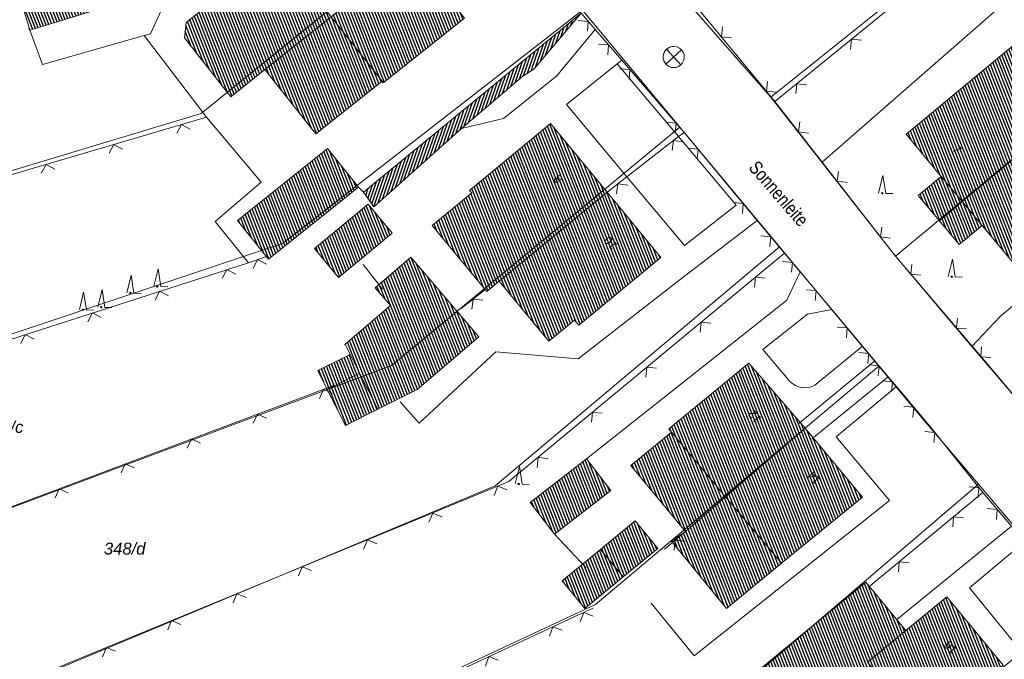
# Model space of a CAD drawing. Header units: metres. Extents: x 345144 to 348639, y 5629211 to 5635235.
# Tile 854 of 1056: x 347520 to 347590, y 5630780 to 5630826. Entities that reach past the tile are written whole.
import ezdxf
from ezdxf.enums import TextEntityAlignment as Align

# ---------------------------------------------------------------- set-up
doc = ezdxf.new("R2010")
doc.units = ezdxf.units.M
doc.header["$MEASUREMENT"] = 0
for name, color, linetype in [('028 Geländeform', 7, 'Continuous'), ('065-066 Ver_Entsorgung', 7, 'Continuous'), ('081-083 Topographie', 7, 'Continuous'), ('AX Flurstück', 7, 'Continuous'), ('AX Gebäude', 7, 'Continuous'), ('Definitionslinie', 7, 'Continuous'), ('Präsentationsobjekt -Text (punktförmig)', 7, 'Continuous'), ('Strasse Lokation', 7, 'Continuous')]:
    doc.layers.add(name, color=color, linetype=linetype)
doc.styles.add('ARIAL', font='arial.ttf', dxfattribs={"height": 1})
doc.styles.add('ARIALIT', font='ariali.ttf', dxfattribs={"height": 1})
pattern_1 = [(111.5294117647, (0, 0), (-0.186045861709, -0.07339575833), [])]

# ---------------------------------------------------------------- blocks, each defined once
blk = doc.blocks.new('alk_3504_nrw')
at = {"color": 134, "lineweight": 5, "true_color": 0x00b2b2, "flags": 128}
for points in [[(-0.729333, -0.684), (-0.707333, -0.707333), (0.707333, 0.707333)], [(-0.707333, 0.707333), (0.707333, -0.707333)]]:
    blk.add_lwpolyline(points, dxfattribs=at)
at = {"color": 134, "lineweight": 5, "true_color": 0x00b2b2}
for start, end in [(90, -90), (-90, 90)]:
    blk.add_arc((0, 0), 1, start, end, dxfattribs=at)
blk = doc.blocks.new('alk_7200_nrwx2')
at = {"true_color": 0x2e2e2e}
h = blk.add_hatch(color=250, dxfattribs=at)
edge = h.paths.add_edge_path(flags=0)
edge.add_arc((-0.020544, -0.388118), 0.055525, 180, 360, ccw=False)
edge.add_arc((-0.020544, -0.388118), 0.055525, 0, 180, ccw=False)
at = {"color": 250, "lineweight": 5, "true_color": 0x2e2e2e, "flags": 128}
blk.add_lwpolyline([(-0.298168, -0.388118), (-0.020544, 1), (0.257079, -0.388118), (0.812326, -0.388118)], dxfattribs=at)
blk.add_lwpolyline([(-0.298168, -0.388118), (-0.020544, 1), (0.257079, -0.388118), (0.812326, -0.388118)], dxfattribs=at)
at = {"color": 250, "lineweight": 5, "true_color": 0x2e2e2e}
for start, end in [(0, 180), (180, 0)]:
    blk.add_arc((-0.020544, -0.388118), 0.055525, start, end, dxfattribs=at)

msp = doc.modelspace()

# ---------------------------------------------------------------- hatches: boundary and pattern name
at = {"layer": '028 Geländeform', "true_color": 0xb27500}
h = msp.add_hatch(dxfattribs=at)
h.set_pattern_fill('_USER', color=44, scale=0.2, angle=250.95521515, style=0, pattern_type=0)
h.set_pattern_definition([(250.9552151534, (0, 0), (0.1890527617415, -0.065261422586), [])])
h.paths.add_polyline_path([(347544.699, 5630813.385), (347560.117, 5630826.066), (347560.117, 5630826.066), (347556.774, 5630822.111), (347556.774, 5630822.111), (347555.988, 5630821.597), (347555.988, 5630821.597), (347551.658, 5630817.894), (347551.658, 5630817.894), (347545.435, 5630812.352), (347545.435, 5630812.352)], flags=0)
at = {"layer": 'AX Gebäude', "true_color": 0x4f4f4f}
h = msp.add_hatch(dxfattribs=at)
h.set_pattern_fill('_USER', color=251, scale=0.2, angle=111.52941176, style=0, pattern_type=0)
h.set_pattern_definition(pattern_1)
h.paths.add_polyline_path([(347519.986, 5630828.466), (347531.17, 5630831.892), (347532.276, 5630828.304), (347521.069, 5630824.855)], flags=0)
h = msp.add_hatch(dxfattribs=at)
h.set_pattern_fill('_USER', color=251, scale=0.2, angle=111.52941176, style=0, pattern_type=0)
h.set_pattern_definition(pattern_1)
h.paths.add_polyline_path([(347533.071, 5630826.316), (347538.539, 5630830.701), (347542.408, 5630825.818), (347537.714, 5630822.084), (347535.298, 5630820.135), (347532.025, 5630824.323), (347532.155, 5630825.401), (347533.158, 5630826.198)], flags=0)
h = msp.add_hatch(dxfattribs=at)
h.set_pattern_fill('_USER', color=251, scale=0.2, angle=111.52941176, style=0, pattern_type=0)
h.set_pattern_definition(pattern_1)
h.paths.add_polyline_path([(347548.159, 5630830.382), (347551.856, 5630825.725), (347546.103, 5630821.142), (347546.019, 5630821.254), (347542.408, 5630825.818)], flags=0)
h = msp.add_hatch(dxfattribs=at)
h.set_pattern_fill('_USER', color=251, scale=0.2, angle=111.52941176, style=0, pattern_type=0)
h.set_pattern_definition(pattern_1)
h.paths.add_polyline_path([(347537.714, 5630822.084), (347542.408, 5630825.818), (347546.019, 5630821.254), (347541.324, 5630817.522)], flags=0)
h = msp.add_hatch(dxfattribs=at)
h.set_pattern_fill('_USER', color=251, scale=0.2, angle=111.52941176, style=0, pattern_type=0)
h.set_pattern_definition(pattern_1)
h.paths.add_polyline_path([(347585.616, 5630814.504), (347583.155, 5630817.486), (347588.799, 5630822.18), (347592.081, 5630824.878), (347594.475, 5630821.969), (347596.03, 5630823.251), (347597.555, 5630821.415), (347587.112, 5630812.717)], flags=0)
h = msp.add_hatch(dxfattribs=at)
h.set_pattern_fill('_USER', color=251, scale=0.2, angle=111.52941176, style=0, pattern_type=0)
h.set_pattern_definition(pattern_1)
h.paths.add_polyline_path([(347587.112, 5630812.717), (347597.555, 5630821.415), (347600.563, 5630817.801), (347601.437, 5630816.753), (347596.661, 5630812.724), (347591.026, 5630808.03), (347588.523, 5630811.026)], flags=0)
h = msp.add_hatch(dxfattribs=at)
h.set_pattern_fill('_USER', color=251, scale=0.2, angle=111.52941176, style=0, pattern_type=0)
h.set_pattern_definition(pattern_1)
h.paths.add_polyline_path([(347554.32, 5630807.078), (347553.433, 5630806.346), (347549.571, 5630811.026), (347552.371, 5630813.337), (347552.224, 5630813.516), (347557.956, 5630818.244), (347561.963, 5630813.386)], flags=0)
h = msp.add_hatch(dxfattribs=at)
h.set_pattern_fill('_USER', color=251, scale=0.2, angle=111.52941176, style=0, pattern_type=0)
h.set_pattern_definition(pattern_1)
h.paths.add_polyline_path([(347535.793, 5630811.387), (347542.165, 5630816.486), (347544.344, 5630813.753), (347537.976, 5630808.652)], flags=0)
h = msp.add_hatch(dxfattribs=at)
h.set_pattern_fill('_USER', color=251, scale=0.2, angle=111.52941176, style=0, pattern_type=0)
h.set_pattern_definition(pattern_1)
h.paths.add_polyline_path([(347585.616, 5630814.504), (347587.112, 5630812.717), (347585.496, 5630811.367), (347584, 5630813.148)], flags=0)
h = msp.add_hatch(dxfattribs=at)
h.set_pattern_fill('_USER', color=251, scale=0.2, angle=111.52941176, style=0, pattern_type=0)
h.set_pattern_definition(pattern_1)
h.paths.add_polyline_path([(347554.32, 5630807.078), (347561.963, 5630813.386), (347565.779, 5630808.765), (347559.956, 5630803.957), (347559.651, 5630804.326), (347557.831, 5630802.824)], flags=0)
h = msp.add_hatch(dxfattribs=at)
h.set_pattern_fill('_USER', color=251, scale=0.2, angle=111.52941176, style=0, pattern_type=0)
h.set_pattern_definition(pattern_1)
h.paths.add_polyline_path([(347541.236, 5630809.388), (347545.028, 5630812.54), (347546.734, 5630810.488), (347542.943, 5630807.336)], flags=0)
h = msp.add_hatch(dxfattribs=at)
h.set_pattern_fill('_USER', color=251, scale=0.2, angle=111.52941176, style=0, pattern_type=0)
h.set_pattern_definition(pattern_1)
h.paths.add_polyline_path([(347585.496, 5630811.367), (347587.112, 5630812.717), (347588.523, 5630811.026), (347586.911, 5630809.678)], flags=0)
h = msp.add_hatch(dxfattribs=at)
h.set_pattern_fill('_USER', color=251, scale=0.2, angle=111.52941176, style=0, pattern_type=0)
h.set_pattern_definition(pattern_1)
h.paths.add_polyline_path([(347545.72, 5630798.007), (347544.428, 5630800.574), (347543.76, 5630801.901), (347543.4, 5630802.616), (347546.609, 5630805.363), (347545.54, 5630806.613), (347548.064, 5630808.774), (347552.878, 5630803.15), (347548.51, 5630799.412)], flags=0)
h = msp.add_hatch(dxfattribs=at)
h.set_pattern_fill('_USER', color=251, scale=0.2, angle=111.52941176, style=0, pattern_type=0)
h.set_pattern_definition(pattern_1)
h.paths.add_polyline_path([(347544.428, 5630800.574), (347542.138, 5630799.422), (347541.47, 5630800.748), (347543.76, 5630801.901)], flags=0)
h = msp.add_hatch(dxfattribs=at)
h.set_pattern_fill('_USER', color=251, scale=0.2, angle=111.52941176, style=0, pattern_type=0)
h.set_pattern_definition(pattern_1)
h.paths.add_polyline_path([(347566.527, 5630796.387), (347566.346, 5630796.624), (347571.99, 5630801.278), (347575.984, 5630796.674), (347570.349, 5630791.803)], flags=0)
h = msp.add_hatch(dxfattribs=at)
h.set_pattern_fill('_USER', color=251, scale=0.2, angle=111.52941176, style=0, pattern_type=0)
h.set_pattern_definition(pattern_1)
h.paths.add_polyline_path([(347542.138, 5630799.422), (347544.428, 5630800.574), (347545.72, 5630798.007), (347543.43, 5630796.855)], flags=0)
h = msp.add_hatch(dxfattribs=at)
h.set_pattern_fill('_USER', color=251, scale=0.2, angle=111.52941176, style=0, pattern_type=0)
h.set_pattern_definition(pattern_1)
h.paths.add_polyline_path([(347570.349, 5630791.803), (347575.984, 5630796.674), (347580.042, 5630791.794), (347574.313, 5630787.1)], flags=0)
h = msp.add_hatch(dxfattribs=at)
h.set_pattern_fill('_USER', color=251, scale=0.2, angle=111.52941176, style=0, pattern_type=0)
h.set_pattern_definition(pattern_1)
h.paths.add_polyline_path([(347566.527, 5630796.387), (347570.349, 5630791.803), (347567.522, 5630789.351), (347563.649, 5630794.032)], flags=0)
h = msp.add_hatch(dxfattribs=at)
h.set_pattern_fill('_USER', color=251, scale=0.2, angle=111.52941176, style=0, pattern_type=0)
h.set_pattern_definition(pattern_1)
h.paths.add_polyline_path([(347556.517, 5630791.412), (347560.506, 5630794.49), (347562.236, 5630792.248), (347558.247, 5630789.17)], flags=0)
h = msp.add_hatch(dxfattribs=at)
h.set_pattern_fill('_USER', color=251, scale=0.2, angle=111.52941176, style=0, pattern_type=0)
h.set_pattern_definition(pattern_1)
h.paths.add_polyline_path([(347567.522, 5630789.351), (347570.349, 5630791.803), (347574.313, 5630787.1), (347570.424, 5630783.902), (347566.518, 5630788.664)], flags=0)
h = msp.add_hatch(dxfattribs=at)
h.set_pattern_fill('_USER', color=251, scale=0.2, angle=111.52941176, style=0, pattern_type=0)
h.set_pattern_definition(pattern_1)
h.paths.add_polyline_path([(347561.497, 5630788.089), (347563.954, 5630790.107), (347565.56, 5630788.152), (347563.103, 5630786.134)], flags=0)
h = msp.add_hatch(dxfattribs=at)
h.set_pattern_fill('_USER', color=251, scale=0.2, angle=111.52941176, style=0, pattern_type=0)
h.set_pattern_definition(pattern_1)
h.paths.add_polyline_path([(347563.103, 5630786.134), (347560.39, 5630783.905), (347558.784, 5630785.861), (347561.497, 5630788.089)], flags=0)
h = msp.add_hatch(dxfattribs=at)
h.set_pattern_fill('_USER', color=251, scale=0.2, angle=111.52941176, style=0, pattern_type=0)
h.set_pattern_definition(pattern_1)
h.paths.add_polyline_path([(347582.304, 5630773.556), (347579.678, 5630771.401), (347572.883, 5630779.681), (347580.297, 5630785.765), (347583.116, 5630782.33), (347580.403, 5630780.105), (347584.379, 5630775.259)], flags=0)
h = msp.add_hatch(dxfattribs=at)
h.set_pattern_fill('_USER', color=251, scale=0.2, angle=111.52941176, style=0, pattern_type=0)
h.set_pattern_definition(pattern_1)
h.paths.add_polyline_path([(347583.116, 5630782.33), (347586.032, 5630784.723), (347590.008, 5630779.878), (347584.379, 5630775.259), (347580.403, 5630780.105)], flags=0)

# ---------------------------------------------------------------- linework, layer by layer
at = {"layer": '081-083 Topographie', "color": 7, "linetype": 'Continuous', "lineweight": 5, "flags": 128}
for points in [[(347573.844, 5630819.811), (347619.624, 5630857.012)], [(347546.615, 5630843.317), (347547.13, 5630842.669), (347547.13, 5630842.669), (347548.919, 5630840.417), (347548.919, 5630840.417), (347553.393, 5630834.789), (347553.393, 5630834.789), (347556.181, 5630831.171), (347556.181, 5630831.171), (347560.117, 5630826.066), (347560.117, 5630826.066), (347561.117, 5630824.91), (347561.117, 5630824.91), (347563.002, 5630822.731), (347563.002, 5630822.731), (347567.418, 5630817.624)], [(347577.197, 5630815.517), (347594.75, 5630830.849)], [(347565.543, 5630829.853), (347566.279, 5630828.964), (347566.279, 5630828.964), (347573.844, 5630819.811)], [(347529.177, 5630824.476), (347529.609, 5630824.602), (347529.609, 5630824.602), (347530.898, 5630827.407)], [(347521.069, 5630824.854), (347521.961, 5630822.431), (347521.961, 5630822.431), (347529.177, 5630824.476)], [(347529.177, 5630824.476), (347533.597, 5630818.712), (347533.597, 5630818.712), (347537.461, 5630814.086), (347537.461, 5630814.086), (347534.206, 5630811.3), (347534.206, 5630811.3), (347536.553, 5630808.393), (347536.553, 5630808.393), (347537.84, 5630808.823)], [(347551.658, 5630817.894), (347554.616, 5630818.6), (347554.616, 5630818.6), (347558.375, 5630821.615), (347558.375, 5630821.615), (347561.117, 5630824.91)], [(347587.809, 5630802.468), (347589.796, 5630804.578), (347589.796, 5630804.578), (347602.566, 5630815.321), (347602.566, 5630815.321), (347606.137, 5630815.597), (347606.137, 5630815.597), (347606.975, 5630814.56), (347606.975, 5630814.56), (347609.637, 5630816.749), (347609.637, 5630816.749), (347606.942, 5630820.294), (347606.942, 5630820.294), (347609.69, 5630823.954), (347609.69, 5630823.954), (347609.002, 5630824.783)], [(347562.678, 5630822.486), (347567.028, 5630817.321), (347567.028, 5630817.321), (347571.107, 5630812.476), (347571.107, 5630812.476), (347567.436, 5630809.618), (347567.436, 5630809.618), (347563.368, 5630814.477), (347563.368, 5630814.477), (347559.084, 5630819.594), (347559.084, 5630819.594), (347562.678, 5630822.486)], [(347562.678, 5630822.486), (347563.002, 5630822.731)], [(347573.844, 5630819.811), (347577.197, 5630815.517), (347577.197, 5630815.517), (347582.395, 5630808.86), (347582.395, 5630808.86), (347587.809, 5630802.468), (347587.809, 5630802.468), (347589.049, 5630801.004), (347589.049, 5630801.004), (347591.324, 5630798.341)], [(347482.076, 5630803.524), (347533.597, 5630818.712)], [(347561.964, 5630813.385), (347563.368, 5630814.477), (347563.368, 5630814.477), (347567.028, 5630817.321), (347567.028, 5630817.321), (347567.418, 5630817.624)], [(347567.418, 5630817.624), (347572.603, 5630811.391), (347572.603, 5630811.391), (347574.527, 5630809.078)], [(347544.344, 5630813.752), (347544.699, 5630813.385)], [(347547.312, 5630798.535), (347548.658, 5630797.035), (347548.658, 5630797.035), (347554.072, 5630802.083), (347554.072, 5630802.083), (347559.919, 5630801.582), (347559.919, 5630801.582), (347567.128, 5630807.195), (347567.128, 5630807.195), (347572.603, 5630811.391)], [(347507.227, 5630773.203), (347555.008, 5630792.886), (347555.008, 5630792.886), (347574.527, 5630809.078)], [(347574.527, 5630809.078), (347575.638, 5630807.753), (347575.638, 5630807.753), (347577.886, 5630805.072), (347577.886, 5630805.072), (347580.059, 5630802.479), (347580.059, 5630802.479), (347580.923, 5630801.449), (347580.923, 5630801.449), (347581.525, 5630800.731), (347581.525, 5630800.731), (347581.879, 5630800.309), (347581.879, 5630800.309), (347582.459, 5630799.618), (347582.459, 5630799.618), (347584.906, 5630796.7), (347584.906, 5630796.7), (347588.575, 5630792.106)], [(347490.662, 5630793.613), (347536.553, 5630808.393), (347536.553, 5630808.393), (347537.84, 5630808.823)], [(347544.678, 5630808.257), (347546.051, 5630806.514)], [(347560.507, 5630794.489), (347567.067, 5630799.683), (347567.067, 5630799.683), (347574.697, 5630805.744), (347574.697, 5630805.744), (347575.638, 5630807.753)], [(347551.628, 5630805.15), (347553.306, 5630806.478)], [(347577.886, 5630805.072), (347576.156, 5630804.756), (347576.156, 5630804.756), (347572.987, 5630802.247), (347572.987, 5630802.247), (347574.933, 5630799.954)], [(347576.642, 5630799.7), (347580.059, 5630802.479)], [(347575.539, 5630797.013), (347580.923, 5630801.449)], [(347576.454, 5630795.915), (347581.879, 5630800.309)], [(347499.02, 5630783.312), (347542.607, 5630799.701)], [(347565.085, 5630784.273), (347568.137, 5630780.543), (347568.137, 5630780.543), (347581.963, 5630791.538), (347581.963, 5630791.538), (347578.184, 5630796.06), (347578.184, 5630796.06), (347582.459, 5630799.618)], [(347580.596, 5630785.494), (347588.575, 5630792.106)], [(347588.575, 5630792.106), (347590.616, 5630789.731), (347590.616, 5630789.731), (347591.547, 5630788.648), (347591.547, 5630788.648), (347595.552, 5630783.988)], [(347582.477, 5630783.13), (347590.616, 5630789.731)], [(347558.246, 5630789.171), (347560.477, 5630786.787)], [(347566.032, 5630788.105), (347567.523, 5630789.351)], [(347591.547, 5630788.648), (347587.624, 5630785.365), (347587.624, 5630785.365), (347591.491, 5630780.648), (347591.491, 5630780.648), (347595.224, 5630776.094), (347595.224, 5630776.094), (347599.384, 5630779.529)], [(347515.85, 5630762.854), (347559.626, 5630783.309), (347559.626, 5630783.309), (347560.981, 5630783.922)]]:
    msp.add_lwpolyline(points, dxfattribs=at)
at = {"layer": '081-083 Topographie', "color": 7, "linetype": 'Continuous', "lineweight": 5}
msp.add_arc((347575.964, 5630801.021), 1.483728, -134.01694678, -62.83094942, dxfattribs=at)
at = {"layer": 'AX Flurstück', "color": 8, "linetype": 'Continuous', "lineweight": 13, "true_color": 0x808080, "flags": 128}
for points in [[(347564.905, 5630830.008), (347611.941, 5630867.42), (347614.569, 5630863.871), (347619.624, 5630857.011), (347573.566, 5630820.111), (347564.905, 5630830.008)], [(347539.919, 5630863.023), (347550.548, 5630847.853), (347556.558, 5630840.383), (347564.905, 5630830.008), (347573.566, 5630820.111), (347582.394, 5630808.861), (347588.9, 5630801.196), (347591.323, 5630798.341), (347600.584, 5630787.618), (347609.986, 5630776.659), (347613.481, 5630772.94), (347619.801, 5630766.093), (347629.655, 5630754.911), (347638.942, 5630744.373), (347639.65, 5630743.595), (347649.242, 5630733.056)], [(347645.117, 5630724.206), (347637.785, 5630732.476), (347632.133, 5630738.261), (347630.57, 5630739.952), (347629.064, 5630741.583), (347629.72, 5630745.263), (347623.855, 5630751.819), (347616.7, 5630760.032), (347608.712, 5630768.609), (347602.564, 5630775.856), (347595.499, 5630784.186), (347588.278, 5630792.699), (347584.429, 5630797.208), (347581.221, 5630801.062), (347574.178, 5630809.52), (347567.123, 5630817.994), (347560.215, 5630826.291), (347553.092, 5630835.091), (347546.167, 5630843.646), (347536.938, 5630857.234)], [(347573.566, 5630820.111), (347619.624, 5630857.011), (347622.138, 5630853.627), (347627.474, 5630846.296), (347582.394, 5630808.861), (347573.566, 5630820.111)], [(347582.394, 5630808.861), (347627.474, 5630846.296), (347629.635, 5630843.336), (347633.658, 5630837.909), (347635.34, 5630835.469), (347591.323, 5630798.341), (347588.9, 5630801.196), (347582.394, 5630808.861)], [(347533.204, 5630818.962), (347482.063, 5630803.54), (347473.613, 5630814.304), (347483.829, 5630817.672), (347508.098, 5630824.919), (347512.544, 5630826.246), (347517.2, 5630827.528), (347532.339, 5630832.194), (347546.167, 5630843.646), (347553.092, 5630835.091), (347533.204, 5630818.962)], [(347482.063, 5630803.54), (347533.204, 5630818.962), (347553.092, 5630835.091), (347560.215, 5630826.291), (347538.961, 5630809.757), (347490.678, 5630793.624), (347482.063, 5630803.54)], [(347490.678, 5630793.624), (347538.961, 5630809.757), (347560.215, 5630826.291), (347567.123, 5630817.994), (347546.689, 5630801.122), (347498.991, 5630783.28), (347490.678, 5630793.624)], [(347498.991, 5630783.28), (347546.689, 5630801.122), (347567.123, 5630817.994), (347574.178, 5630809.52), (347554.041, 5630792.594), (347507.241, 5630773.014), (347498.991, 5630783.28)], [(347507.241, 5630773.014), (347554.041, 5630792.594), (347574.178, 5630809.52), (347581.221, 5630801.062), (347561.131, 5630784.18), (347515.699, 5630762.947), (347507.241, 5630773.014)], [(347515.699, 5630762.947), (347561.131, 5630784.18), (347581.221, 5630801.062), (347584.429, 5630797.208), (347588.278, 5630792.699), (347568.341, 5630775.68), (347523.954, 5630752.692), (347515.699, 5630762.947)], [(347523.954, 5630752.692), (347568.341, 5630775.68), (347588.278, 5630792.699), (347595.499, 5630784.186), (347575.122, 5630767.679), (347532.309, 5630742.592), (347523.954, 5630752.692)]]:
    msp.add_lwpolyline(points, dxfattribs=at)
at = {"layer": 'AX Gebäude', "color": 7, "linetype": 'Continuous', "lineweight": 5, "flags": 128}
for points in [[(347519.986, 5630828.466), (347531.17, 5630831.892), (347532.276, 5630828.304), (347521.069, 5630824.855), (347519.986, 5630828.466)], [(347533.071, 5630826.316), (347538.539, 5630830.701), (347542.408, 5630825.818), (347537.714, 5630822.084), (347535.298, 5630820.135), (347532.025, 5630824.323), (347532.155, 5630825.401), (347533.158, 5630826.198), (347533.071, 5630826.316)], [(347548.159, 5630830.382), (347551.856, 5630825.725), (347546.103, 5630821.142), (347546.019, 5630821.254), (347542.408, 5630825.818), (347548.159, 5630830.382)], [(347537.714, 5630822.084), (347542.408, 5630825.818), (347546.019, 5630821.254), (347541.324, 5630817.522), (347537.714, 5630822.084)], [(347585.616, 5630814.504), (347583.155, 5630817.486), (347588.799, 5630822.18), (347592.081, 5630824.878), (347594.475, 5630821.969), (347596.03, 5630823.251), (347597.555, 5630821.415), (347587.112, 5630812.717), (347585.616, 5630814.504)], [(347587.112, 5630812.717), (347597.555, 5630821.415), (347600.563, 5630817.801), (347601.437, 5630816.753), (347596.661, 5630812.724), (347591.026, 5630808.03), (347588.523, 5630811.026), (347587.112, 5630812.717)], [(347554.32, 5630807.078), (347553.433, 5630806.346), (347549.571, 5630811.026), (347552.371, 5630813.337), (347552.224, 5630813.516), (347557.956, 5630818.244), (347561.963, 5630813.386), (347554.32, 5630807.078)], [(347535.793, 5630811.387), (347542.165, 5630816.486), (347544.344, 5630813.753), (347537.976, 5630808.652), (347535.793, 5630811.387)], [(347585.616, 5630814.504), (347587.112, 5630812.717), (347585.496, 5630811.367), (347584, 5630813.148), (347585.616, 5630814.504)], [(347554.32, 5630807.078), (347561.963, 5630813.386), (347565.779, 5630808.765), (347559.956, 5630803.957), (347559.651, 5630804.326), (347557.831, 5630802.824), (347554.32, 5630807.078)], [(347541.236, 5630809.388), (347545.028, 5630812.54), (347546.734, 5630810.488), (347542.943, 5630807.336), (347541.236, 5630809.388)], [(347585.496, 5630811.367), (347587.112, 5630812.717), (347588.523, 5630811.026), (347586.911, 5630809.678), (347585.496, 5630811.367)], [(347545.72, 5630798.007), (347544.428, 5630800.574), (347543.76, 5630801.901), (347543.4, 5630802.616), (347546.609, 5630805.363), (347545.54, 5630806.613), (347548.064, 5630808.774), (347552.878, 5630803.15), (347548.51, 5630799.412), (347545.72, 5630798.007)], [(347544.428, 5630800.574), (347542.138, 5630799.422), (347541.47, 5630800.748), (347543.76, 5630801.901), (347544.428, 5630800.574)], [(347566.527, 5630796.387), (347566.346, 5630796.624), (347571.99, 5630801.278), (347575.984, 5630796.674), (347570.349, 5630791.803), (347566.527, 5630796.387)], [(347542.138, 5630799.422), (347544.428, 5630800.574), (347545.72, 5630798.007), (347543.43, 5630796.855), (347542.138, 5630799.422)], [(347570.349, 5630791.803), (347575.984, 5630796.674), (347580.042, 5630791.794), (347574.313, 5630787.1), (347570.349, 5630791.803)], [(347566.527, 5630796.387), (347570.349, 5630791.803), (347567.522, 5630789.351), (347563.649, 5630794.032), (347566.527, 5630796.387)], [(347556.517, 5630791.412), (347560.506, 5630794.49), (347562.236, 5630792.248), (347558.247, 5630789.17), (347556.517, 5630791.412)], [(347567.522, 5630789.351), (347570.349, 5630791.803), (347574.313, 5630787.1), (347570.424, 5630783.902), (347566.518, 5630788.664), (347567.522, 5630789.351)], [(347561.497, 5630788.089), (347563.954, 5630790.107), (347565.56, 5630788.152), (347563.103, 5630786.134), (347561.497, 5630788.089)], [(347563.103, 5630786.134), (347560.39, 5630783.905), (347558.784, 5630785.861), (347561.497, 5630788.089), (347563.103, 5630786.134)], [(347582.304, 5630773.556), (347579.678, 5630771.401), (347572.883, 5630779.681), (347580.297, 5630785.765), (347583.116, 5630782.33), (347580.403, 5630780.105), (347584.379, 5630775.259), (347582.304, 5630773.556)], [(347583.116, 5630782.33), (347586.032, 5630784.723), (347590.008, 5630779.878), (347584.379, 5630775.259), (347580.403, 5630780.105), (347583.116, 5630782.33)]]:
    msp.add_lwpolyline(points, dxfattribs=at)
at = {"layer": 'Definitionslinie', "color": 7, "linetype": 'Continuous', "lineweight": 5, "flags": 128}
for points in [[(347573.844, 5630819.811), (347619.624, 5630857.012)], [(347577.197, 5630815.517), (347594.75, 5630830.849)], [(347566.279, 5630828.964), (347573.844, 5630819.811)], [(347529.609, 5630824.602), (347530.898, 5630827.407)], [(347560.117, 5630826.066), (347561.117, 5630824.91)], [(347560.566, 5630824.783), (347560.617, 5630825.488), (347559.912, 5630825.539)], [(347560.566, 5630824.783), (347560.617, 5630825.488), (347559.912, 5630825.539)], [(347570.128, 5630825.091), (347570.062, 5630824.388), (347570.765, 5630824.321)], [(347570.128, 5630825.091), (347570.062, 5630824.388), (347570.765, 5630824.321)], [(347521.069, 5630824.854), (347521.961, 5630822.431)], [(347521.961, 5630822.431), (347529.177, 5630824.476)], [(347529.177, 5630824.476), (347529.609, 5630824.602)], [(347529.177, 5630824.476), (347533.597, 5630818.712)], [(347558.375, 5630821.615), (347561.117, 5630824.91)], [(347561.117, 5630824.91), (347563.002, 5630822.731)], [(347562.008, 5630823.115), (347562.06, 5630823.821), (347561.354, 5630823.872)], [(347562.008, 5630823.115), (347562.06, 5630823.821), (347561.354, 5630823.872)], [(347579.976, 5630824.149), (347579.272, 5630824.222), (347579.2, 5630823.519)], [(347579.976, 5630824.149), (347579.272, 5630824.222), (347579.2, 5630823.519)], [(347559.084, 5630819.594), (347562.678, 5630822.486)], [(347562.678, 5630822.486), (347563.002, 5630822.731)], [(347562.678, 5630822.486), (347567.028, 5630817.321), (347567.028, 5630817.321), (347571.107, 5630812.476)], [(347563.002, 5630822.731), (347567.418, 5630817.624)], [(347554.616, 5630818.6), (347558.375, 5630821.615)], [(347563.524, 5630821.363), (347563.575, 5630822.069), (347562.87, 5630822.12)], [(347563.524, 5630821.363), (347563.575, 5630822.069), (347562.87, 5630822.12)], [(347573.314, 5630821.237), (347573.247, 5630820.533), (347573.951, 5630820.467)], [(347573.314, 5630821.237), (347573.247, 5630820.533), (347573.951, 5630820.467)], [(347576.095, 5630820.996), (347575.392, 5630821.069), (347575.319, 5630820.366)], [(347576.095, 5630820.996), (347575.392, 5630821.069), (347575.319, 5630820.366)], [(347559.084, 5630819.594), (347563.368, 5630814.477), (347563.368, 5630814.477), (347567.436, 5630809.618)], [(347573.844, 5630819.811), (347577.197, 5630815.517)], [(347482.076, 5630803.524), (347533.597, 5630818.712)], [(347532.437, 5630817.849), (347531.816, 5630818.187), (347531.478, 5630817.566)], [(347532.437, 5630817.849), (347531.816, 5630818.187), (347531.478, 5630817.566)], [(347533.597, 5630818.712), (347537.461, 5630814.086)], [(347551.658, 5630817.894), (347554.616, 5630818.6)], [(347566.794, 5630817.581), (347566.845, 5630818.286), (347566.14, 5630818.338)], [(347566.794, 5630817.581), (347566.845, 5630818.286), (347566.14, 5630818.338)], [(347575.607, 5630818.366), (347575.521, 5630817.664), (347576.222, 5630817.578)], [(347575.607, 5630818.366), (347575.521, 5630817.664), (347576.222, 5630817.578)], [(347561.964, 5630813.385), (347563.368, 5630814.477), (347563.368, 5630814.477), (347567.028, 5630817.321), (347567.028, 5630817.321), (347567.418, 5630817.624)], [(347567.418, 5630817.624), (347572.603, 5630811.391)], [(347527.641, 5630816.435), (347527.02, 5630816.773), (347526.682, 5630816.152)], [(347527.641, 5630816.435), (347527.02, 5630816.773), (347526.682, 5630816.152)], [(347567.367, 5630816.951), (347566.665, 5630817.039), (347566.577, 5630816.337)], [(347567.366, 5630816.951), (347566.665, 5630817.039), (347566.577, 5630816.337)], [(347568.347, 5630815.725), (347568.412, 5630816.429), (347567.708, 5630816.494)], [(347568.347, 5630815.725), (347568.412, 5630816.429), (347567.708, 5630816.494)], [(347522.845, 5630815.021), (347522.224, 5630815.359), (347521.886, 5630814.738)], [(347522.845, 5630815.021), (347522.224, 5630815.359), (347521.886, 5630814.738)], [(347577.197, 5630815.517), (347582.395, 5630808.86)], [(347589.796, 5630804.578), (347602.566, 5630815.321)], [(347578.344, 5630814.861), (347578.257, 5630814.159), (347578.959, 5630814.073)], [(347578.344, 5630814.861), (347578.257, 5630814.159), (347578.959, 5630814.073)], [(347534.206, 5630811.3), (347537.461, 5630814.086)], [(347563.419, 5630813.883), (347562.717, 5630813.971), (347562.629, 5630813.269)], [(347563.419, 5630813.882), (347562.717, 5630813.97), (347562.629, 5630813.269)], [(347544.344, 5630813.752), (347544.699, 5630813.385)], [(347571.545, 5630811.881), (347571.609, 5630812.586), (347570.905, 5630812.65)], [(347571.545, 5630811.881), (347571.609, 5630812.586), (347570.905, 5630812.65)], [(347567.436, 5630809.618), (347571.107, 5630812.476)], [(347534.206, 5630811.3), (347536.553, 5630808.393)], [(347567.128, 5630807.195), (347572.603, 5630811.391)], [(347572.603, 5630811.391), (347574.527, 5630809.078)], [(347581.421, 5630810.92), (347581.335, 5630810.218), (347582.036, 5630810.132)], [(347581.421, 5630810.92), (347581.335, 5630810.218), (347582.036, 5630810.132)], [(347573.5, 5630809.53), (347573.565, 5630810.235), (347572.861, 5630810.299)], [(347573.5, 5630809.53), (347573.565, 5630810.235), (347572.861, 5630810.299)], [(347555.008, 5630792.886), (347574.527, 5630809.078)], [(347574.527, 5630809.078), (347575.638, 5630807.753)], [(347490.662, 5630793.613), (347536.553, 5630808.393)], [(347536.553, 5630808.393), (347537.84, 5630808.823)], [(347536.553, 5630808.393), (347537.84, 5630808.823)], [(347537.829, 5630808.292), (347537.197, 5630808.608), (347536.881, 5630807.975)], [(347537.829, 5630808.292), (347537.197, 5630808.608), (347536.881, 5630807.975)], [(347575.021, 5630807.711), (347575.083, 5630808.416), (347574.378, 5630808.477)], [(347575.021, 5630807.711), (347575.083, 5630808.416), (347574.378, 5630808.477)], [(347582.395, 5630808.86), (347587.809, 5630802.468)], [(347535.653, 5630807.578), (347535.024, 5630807.901), (347534.701, 5630807.271)], [(347535.653, 5630807.578), (347535.024, 5630807.901), (347534.701, 5630807.271)], [(347544.678, 5630808.257), (347546.051, 5630806.514)], [(347574.697, 5630805.744), (347575.638, 5630807.753)], [(347575.638, 5630807.753), (347577.886, 5630805.072)], [(347583.545, 5630808.276), (347583.486, 5630807.572), (347584.191, 5630807.513)], [(347583.545, 5630808.276), (347583.486, 5630807.572), (347584.191, 5630807.513)], [(347559.919, 5630801.582), (347567.128, 5630807.195)], [(347573.168, 5630807.301), (347572.464, 5630807.367), (347572.398, 5630806.663)], [(347573.168, 5630807.301), (347572.464, 5630807.367), (347572.398, 5630806.663)], [(347530.894, 5630806.045), (347530.265, 5630806.368), (347529.942, 5630805.739)], [(347530.894, 5630806.045), (347530.265, 5630806.368), (347529.942, 5630805.739)], [(347551.628, 5630805.15), (347553.306, 5630806.478)], [(347576.7, 5630805.708), (347576.762, 5630806.413), (347576.058, 5630806.474)], [(347576.7, 5630805.708), (347576.762, 5630806.413), (347576.058, 5630806.474)], [(347553.169, 5630805.732), (347552.467, 5630805.814), (347552.385, 5630805.112)], [(347553.169, 5630805.732), (347552.467, 5630805.814), (347552.385, 5630805.112)], [(347567.067, 5630799.683), (347574.697, 5630805.744)], [(347576.156, 5630804.756), (347577.886, 5630805.072)], [(347577.886, 5630805.072), (347580.059, 5630802.479)], [(347526.135, 5630804.512), (347525.506, 5630804.835), (347525.183, 5630804.206)], [(347526.135, 5630804.512), (347525.506, 5630804.835), (347525.183, 5630804.206)], [(347569.32, 5630804.109), (347568.616, 5630804.174), (347568.55, 5630803.47)], [(347569.32, 5630804.109), (347568.616, 5630804.174), (347568.55, 5630803.47)], [(347572.987, 5630802.247), (347576.156, 5630804.756)], [(347586.776, 5630804.461), (347586.718, 5630803.756), (347587.422, 5630803.698)], [(347586.776, 5630804.461), (347586.718, 5630803.756), (347587.422, 5630803.698)], [(347587.809, 5630802.468), (347589.796, 5630804.578)], [(347578.91, 5630803.071), (347578.973, 5630803.776), (347578.268, 5630803.838)], [(347578.91, 5630803.071), (347578.973, 5630803.776), (347578.268, 5630803.838)], [(347521.376, 5630802.98), (347520.746, 5630803.302), (347520.424, 5630802.673)], [(347521.376, 5630802.98), (347520.746, 5630803.302), (347520.424, 5630802.673)], [(347548.658, 5630797.035), (347554.072, 5630802.083)], [(347554.072, 5630802.083), (347559.919, 5630801.582)], [(347572.987, 5630802.247), (347574.933, 5630799.954)], [(347576.642, 5630799.7), (347580.059, 5630802.479)], [(347580.059, 5630802.479), (347580.923, 5630801.449)], [(347587.809, 5630802.468), (347589.049, 5630801.004)], [(347588.487, 5630802.441), (347588.429, 5630801.736), (347589.134, 5630801.678)], [(347588.487, 5630802.441), (347588.429, 5630801.736), (347589.134, 5630801.678)], [(347575.539, 5630797.013), (347580.923, 5630801.449)], [(347580.429, 5630801.26), (347580.491, 5630801.964), (347579.787, 5630802.026)], [(347580.429, 5630801.26), (347580.491, 5630801.964), (347579.787, 5630802.026)], [(347580.923, 5630801.449), (347581.525, 5630800.731)], [(347565.472, 5630800.916), (347564.768, 5630800.982), (347564.702, 5630800.278)], [(347565.472, 5630800.916), (347564.768, 5630800.982), (347564.702, 5630800.278)], [(347581.162, 5630800.386), (347581.224, 5630801.09), (347580.52, 5630801.152)], [(347581.162, 5630800.386), (347581.224, 5630801.09), (347580.52, 5630801.152)], [(347581.525, 5630800.731), (347581.879, 5630800.309)], [(347589.049, 5630801.004), (347591.324, 5630798.341)], [(347576.454, 5630795.915), (347581.879, 5630800.309)], [(347582.107, 5630799.259), (347582.169, 5630799.964), (347581.465, 5630800.025)], [(347582.107, 5630799.259), (347582.169, 5630799.964), (347581.465, 5630800.025)], [(347581.879, 5630800.309), (347582.459, 5630799.618)], [(347499.02, 5630783.312), (347542.607, 5630799.701)], [(347542.518, 5630799.133), (347541.874, 5630799.425), (347541.582, 5630798.781)], [(347542.518, 5630799.133), (347541.874, 5630799.425), (347541.582, 5630798.781)], [(347560.507, 5630794.489), (347567.067, 5630799.683)], [(347578.184, 5630796.06), (347582.459, 5630799.618)], [(347582.459, 5630799.618), (347584.906, 5630796.7)], [(347547.312, 5630798.535), (347548.658, 5630797.035)], [(347583.621, 5630797.455), (347583.683, 5630798.159), (347582.978, 5630798.221)], [(347583.621, 5630797.455), (347583.683, 5630798.159), (347582.978, 5630798.221)], [(347537.838, 5630797.374), (347537.194, 5630797.666), (347536.902, 5630797.022)], [(347537.838, 5630797.374), (347537.194, 5630797.666), (347536.902, 5630797.022)], [(347561.623, 5630797.724), (347560.919, 5630797.79), (347560.854, 5630797.086)], [(347561.623, 5630797.724), (347560.919, 5630797.79), (347560.854, 5630797.086)], [(347584.906, 5630796.7), (347588.575, 5630792.106)], [(347533.158, 5630795.614), (347532.514, 5630795.906), (347532.222, 5630795.262)], [(347533.158, 5630795.614), (347532.514, 5630795.906), (347532.222, 5630795.262)], [(347578.184, 5630796.06), (347581.963, 5630791.538)], [(347585.102, 5630795.654), (347585.18, 5630796.356), (347584.478, 5630796.435)], [(347585.102, 5630795.654), (347585.18, 5630796.356), (347584.478, 5630796.435)], [(347557.775, 5630794.532), (347557.071, 5630794.597), (347557.005, 5630793.893)], [(347557.775, 5630794.532), (347557.071, 5630794.597), (347557.005, 5630793.893)], [(347528.478, 5630793.854), (347527.834, 5630794.146), (347527.542, 5630793.502)], [(347528.478, 5630793.854), (347527.834, 5630794.146), (347527.542, 5630793.502)], [(347507.227, 5630773.203), (347555.008, 5630792.886)], [(347523.798, 5630792.094), (347523.154, 5630792.386), (347522.861, 5630791.742)], [(347523.798, 5630792.094), (347523.154, 5630792.386), (347522.861, 5630791.742)], [(347554.886, 5630792.295), (347554.233, 5630792.567), (347553.961, 5630791.914)], [(347554.886, 5630792.295), (347554.233, 5630792.567), (347553.961, 5630791.914)], [(347588.222, 5630791.747), (347588.301, 5630792.45), (347587.598, 5630792.528)], [(347588.222, 5630791.747), (347588.301, 5630792.45), (347587.598, 5630792.528)], [(347580.596, 5630785.494), (347588.575, 5630792.106)], [(347588.575, 5630792.106), (347590.616, 5630789.731)], [(347568.137, 5630780.543), (347581.963, 5630791.538)], [(347589.542, 5630790.213), (347589.596, 5630790.919), (347588.89, 5630790.972)], [(347589.542, 5630790.213), (347589.596, 5630790.919), (347588.89, 5630790.972)], [(347550.263, 5630790.39), (347549.61, 5630790.662), (347549.338, 5630790.01)], [(347550.263, 5630790.39), (347549.61, 5630790.662), (347549.338, 5630790.01)], [(347587.214, 5630790.329), (347586.51, 5630790.395), (347586.444, 5630789.691)], [(347587.214, 5630790.329), (347586.51, 5630790.395), (347586.444, 5630789.691)], [(347582.477, 5630783.13), (347590.616, 5630789.731)], [(347558.246, 5630789.171), (347560.477, 5630786.787)], [(347566.032, 5630788.105), (347567.523, 5630789.351)], [(347545.64, 5630788.486), (347544.987, 5630788.758), (347544.715, 5630788.105)], [(347545.64, 5630788.486), (347544.987, 5630788.758), (347544.715, 5630788.105)], [(347567.482, 5630788.665), (347566.778, 5630788.728), (347566.714, 5630788.024)], [(347567.482, 5630788.665), (347566.778, 5630788.728), (347566.714, 5630788.024)], [(347587.624, 5630785.365), (347591.547, 5630788.648)], [(347541.016, 5630786.581), (347540.364, 5630786.853), (347540.092, 5630786.201)], [(347541.016, 5630786.581), (347540.364, 5630786.853), (347540.092, 5630786.201)], [(347583.365, 5630787.139), (347582.661, 5630787.205), (347582.595, 5630786.501)], [(347583.365, 5630787.139), (347582.661, 5630787.205), (347582.595, 5630786.501)], [(347587.624, 5630785.365), (347591.491, 5630780.648), (347591.491, 5630780.648), (347595.224, 5630776.094)], [(347536.393, 5630784.677), (347535.741, 5630784.949), (347535.469, 5630784.296)], [(347536.393, 5630784.677), (347535.741, 5630784.949), (347535.469, 5630784.296)], [(347565.085, 5630784.273), (347568.137, 5630780.543)], [(347515.85, 5630762.854), (347559.626, 5630783.309)], [(347559.626, 5630783.309), (347560.981, 5630783.922)], [(347560.965, 5630783.366), (347560.304, 5630783.616), (347560.054, 5630782.954)], [(347560.965, 5630783.366), (347560.304, 5630783.616), (347560.054, 5630782.954)], [(347531.77, 5630782.773), (347531.118, 5630783.045), (347530.846, 5630782.392)], [(347531.77, 5630782.773), (347531.118, 5630783.045), (347530.846, 5630782.392)], [(347558.787, 5630782.365), (347558.122, 5630782.606), (347557.881, 5630781.942)], [(347558.787, 5630782.365), (347558.122, 5630782.606), (347557.881, 5630781.942)], [(347527.147, 5630780.868), (347526.494, 5630781.14), (347526.222, 5630780.487)], [(347527.147, 5630780.868), (347526.494, 5630781.14), (347526.222, 5630780.487)], [(347554.257, 5630780.248), (347553.593, 5630780.49), (347553.351, 5630779.825)], [(347554.257, 5630780.248), (347553.593, 5630780.49), (347553.351, 5630779.825)]]:
    msp.add_lwpolyline(points, dxfattribs=at)
at = {"layer": 'Definitionslinie', "color": 44, "linetype": 'Continuous', "lineweight": 5, "true_color": 0xb27500, "flags": 128}
for points in [[(347544.699, 5630813.385), (347560.117, 5630826.066)], [(347556.774, 5630822.111), (347560.117, 5630826.066)], [(347551.658, 5630817.894), (347555.988, 5630821.597)], [(347555.988, 5630821.597), (347556.774, 5630822.111)], [(347545.435, 5630812.352), (347551.658, 5630817.894)], [(347544.699, 5630813.385), (347545.435, 5630812.352)]]:
    msp.add_lwpolyline(points, dxfattribs=at)
at = {"layer": 'Definitionslinie', "color": 7, "linetype": 'Continuous', "lineweight": 5}
msp.add_arc((347575.964, 5630801.021), 1.483728, -134.01694678, -62.83094942, dxfattribs=at)

# ---------------------------------------------------------------- block references
at = {"layer": '065-066 Ver_Entsorgung', "xscale": 0.75, "yscale": 0.75, "rotation": -2.325463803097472}
msp.add_blockref('alk_3504_nrw', (347566.678, 5630822.959), dxfattribs=at)
at = {"layer": '081-083 Topographie', "xscale": 0.9005, "yscale": 0.9005}
for p, rotation in [((347581.48, 5630813.663), -2.326036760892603), ((347586.41, 5630807.746), -2.325521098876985), ((347530.135, 5630807.06), -2.325463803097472), ((347528.23, 5630806.598), -2.326036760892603), ((347524.864, 5630805.409), -2.325463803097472), ((347526.166, 5630805.589), -2.326036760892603), ((347555.731, 5630793.065), -2.326036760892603)]:
    msp.add_blockref('alk_7200_nrwx2', p, dxfattribs=dict(at, rotation=rotation))

# ---------------------------------------------------------------- texts
at = {"layer": 'Präsentationsobjekt -Text (punktförmig)', "color": 7, "style": 'ARIAL'}
for s, height, rotation, p in [('7', 0.58947, -47.73801722, (347586.535, 5630816.229)), ('8', 0.58947, 131.78023794, (347558.699, 5630814.514)), ('10', 0.5894701, 131.78030152, (347562.428, 5630809.996)), ('12', 0.5894701, 132.35327572, (347572.626, 5630797.697)), ('14', 0.5894702, 129.74546285, (347576.838, 5630793.336)), ('16', 0.58947, 131.20735075, (347586.5, 5630781.317))]:
    msp.add_text(s, height=height, rotation=rotation, dxfattribs=at).set_placement(p, align=Align.CENTER)
at = {"layer": 'Präsentationsobjekt -Text (punktförmig)', "color": 8, "true_color": 0x808080, "style": 'ARIALIT'}
for s, p in [('348/c', (347519.176, 5630796.756)), ('348/d', (347527.792, 5630788.139))]:
    msp.add_text(s, height=0.8421, dxfattribs=at).set_placement(p, align=Align.MIDDLE_CENTER)
at = {"layer": 'Strasse Lokation', "color": 219, "true_color": 0x5c3d57, "style": 'ARIAL', "width": 0.8}
msp.add_text('Sonnenleite', height=0.94657492, rotation=-49.02662422, dxfattribs=at).set_placement((347571.935, 5630815.084))

doc.saveas('drawing.dxf')
